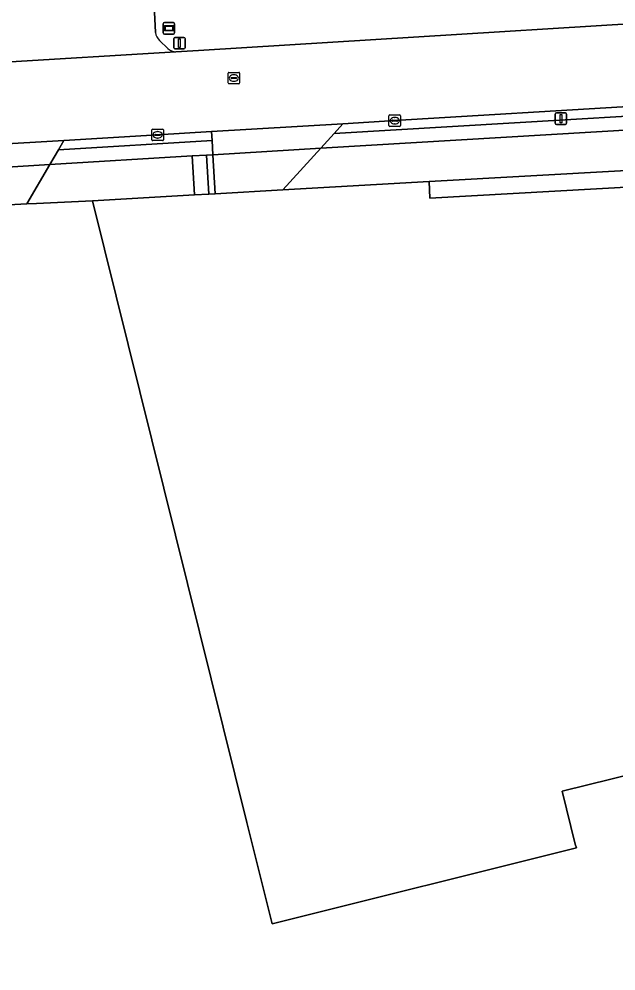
# Model space of a CAD drawing. Extents: x 161385 to 162589, y 388479 to 389756.
# Drawn here: x 162091.3 to 162143.2, y 388892.6 to 388975.3 of the extents above; entities that cross this region are included whole.
import ezdxf

# ---------------------------------------------------------------- set-up
doc = ezdxf.new("R2010")
doc.units = 0
for name, color, linetype in [('IMGEO_Berm_groen', 7, 'Continuous'), ('IMGEO_Erf', 7, 'Continuous'), ('IMGEO_Groenvoorziening', 7, 'Continuous'), ('IMGEO_Hek', 7, 'Continuous'), ('IMGEO_Informatiebord', 7, 'Continuous'), ('IMGEO_Kolk', 7, 'Continuous'), ('IMGEO_Lichtmast', 7, 'Continuous'), ('IMGEO_Pand', 7, 'Continuous'), ('IMGEO_Rijbaan_lokaal_gesloten', 7, 'Continuous'), ('IMGEO_Rijbaan_lokaal_open', 7, 'Continuous'), ('IMGEO_Rioolput', 7, 'Continuous'), ('IMGEO_Voetpad_open', 7, 'Continuous')]:
    doc.layers.add(name, color=color, linetype=linetype)

msp = doc.modelspace()

# ---------------------------------------------------------------- linework, layer by layer
at = {"layer": 'IMGEO_Berm_groen'}
for points in [[(162103.07, 388976.474), (162103.182, 388974.106)], [(162104.972, 388972.444), (162106.941, 388972.56), (162163.896, 388976.079)], [(162103.543, 388973.412), (162104.26, 388972.732)], [(162165.097, 388968.934), (162164.572, 388968.92), (162145.22, 388967.736), (162123.982, 388966.46), (162119.472, 388966.19), (162118.714, 388965.352), (162164.758, 388968.075)]]:
    msp.add_lwpolyline(points, dxfattribs=at)
msp.add_lwpolyline([(162108.06, 388965.508), (162103.379, 388965.228), (162095.224, 388964.745), (162094.751, 388963.935), (162108.107, 388964.725)], close=True, dxfattribs=at)
for centre, radius, start, end in [((162104.551, 388974.377), 1.396, 191.20685, 223.75761), ((162104.966, 388973.453), 1.009, 225.60368, 270.35021)]:
    msp.add_arc(centre, radius, start, end, dxfattribs=at)
at = {"layer": 'IMGEO_Erf'}
msp.add_lwpolyline([(162132.018, 388887.649), (162166.416, 388896.18), (162167.852, 388890.466), (162183.364, 388894.315), (162186.448, 388895.081), (162185.059, 388900.727), (162184.992, 388901.004), (162183.819, 388905.803), (162180.574, 388918.618), (162177.572, 388917.843), (162177.16, 388917.737), (162138.538, 388908.194), (162139.672, 388903.596), (162139.769, 388903.263), (162113.318, 388896.678), (162111.134, 388905.465), (162097.709, 388959.487), (162092.864, 388959.27), (162092.007, 388959.232), (162070.244, 388958.003)], dxfattribs=at)
at = {"layer": 'IMGEO_Groenvoorziening'}
msp.add_lwpolyline([(162165.349, 388964.685), (162164.966, 388966.882), (162117.546, 388964.061), (162114.266, 388960.436), (162126.962, 388961.16), (162160.741, 388963.068)], dxfattribs=at)
for points in [[(162106.389, 388963.398), (162094.009, 388962.662), (162092.007, 388959.232), (162092.864, 388959.27), (162097.709, 388959.487), (162106.591, 388960.016)], [(162108.18, 388963.504), (162107.637, 388963.472), (162107.827, 388960.068), (162108.384, 388960.1)]]:
    msp.add_lwpolyline(points, close=True, dxfattribs=at)
at = {"layer": 'IMGEO_Hek'}
msp.add_lwpolyline([(162097.709, 388959.487), (162092.864, 388959.27), (162092.007, 388959.232)], dxfattribs=at)
at = {"layer": 'IMGEO_Informatiebord'}
for p, q in [((162103.866, 388974.087), (162103.866, 388974.887)), ((162103.866, 388974.887), (162103.866, 388974.087)), ((162103.966, 388974.987), (162104.756, 388974.987)), ((162104.756, 388974.987), (162103.966, 388974.987)), ((162104.856, 388974.887), (162104.856, 388974.087)), ((162104.856, 388974.087), (162104.856, 388974.887)), ((162104.756, 388973.987), (162103.966, 388973.987)), ((162103.966, 388973.987), (162104.756, 388973.987))]:
    msp.add_line(p, q, dxfattribs=at)
for points in [[(162103.967, 388974.719), (162104.755, 388974.719), (162104.755, 388974.255), (162103.967, 388974.255), (162103.967, 388974.719)], [(162104.032, 388974.654), (162104.032, 388974.32), (162104.69, 388974.32), (162104.69, 388974.654), (162104.032, 388974.654)]]:
    msp.add_lwpolyline(points, dxfattribs=at)
for centre, start, end in [((162103.966, 388974.887), 90, 180), ((162103.966, 388974.887), 90, 180), ((162104.756, 388974.887), 0, 90), ((162104.756, 388974.887), 360, 90), ((162103.966, 388974.087), 180, 270), ((162103.966, 388974.087), 180, 270), ((162104.756, 388974.087), 270, 0), ((162104.756, 388974.087), 270, 0)]:
    msp.add_arc(centre, 0.1, start, end, dxfattribs=at)
at = {"layer": 'IMGEO_Kolk'}
for p, q in [((162123.482, 388966.033), (162123.482, 388966.885)), ((162123.557, 388966.959), (162124.409, 388966.959)), ((162123.741, 388966.453), (162123.741, 388966.465)), ((162123.784, 388966.502), (162124.182, 388966.502)), ((162123.97, 388966.739), (162123.995, 388966.739)), ((162124.225, 388966.465), (162124.225, 388966.453)), ((162124.483, 388966.885), (162124.483, 388966.033)), ((162102.879, 388964.801), (162102.879, 388965.653)), ((162102.954, 388965.727), (162103.806, 388965.727)), ((162103.88, 388965.653), (162103.88, 388964.801)), ((162124.409, 388965.959), (162123.557, 388965.959)), ((162124.179, 388966.416), (162123.781, 388966.416)), ((162123.993, 388966.179), (162123.968, 388966.179)), ((162103.138, 388965.221), (162103.138, 388965.233)), ((162103.576, 388965.184), (162103.178, 388965.184)), ((162103.181, 388965.27), (162103.579, 388965.27)), ((162103.39, 388964.947), (162103.365, 388964.947)), ((162103.367, 388965.507), (162103.392, 388965.507)), ((162103.622, 388965.233), (162103.622, 388965.221)), ((162103.806, 388964.727), (162102.954, 388964.727))]:
    msp.add_line(p, q, dxfattribs=at)
for points in [[(162123.482, 388966.033), (162123.482, 388966.885)], [(162123.557, 388966.959), (162124.409, 388966.959)], [(162124.483, 388966.885), (162124.483, 388966.033)], [(162102.879, 388964.801), (162102.879, 388965.653)], [(162102.954, 388965.727), (162103.806, 388965.727)], [(162103.88, 388965.653), (162103.88, 388964.801)], [(162124.409, 388965.959), (162123.557, 388965.959)], [(162103.806, 388964.727), (162102.954, 388964.727)]]:
    msp.add_lwpolyline(points, dxfattribs=at)
for centre, radius, start, end in [((162123.559, 388966.883), 0.0765, 91.55205, 178.44795), ((162123.559, 388966.883), 0.0765, 91.55205, 178.44795), ((162123.781, 388966.462), 0.0403, 85.87752, 175.75265), ((162123.778, 388966.452), 0.0366, 178.93798, 274.71019), ((162124.182, 388966.459), 0.043, 264.86636, 352.45326), ((162124.186, 388966.464), 0.0386, 1.73085, 96.63898), ((162124.407, 388966.883), 0.0765, 1.55205, 88.44795), ((162124.407, 388966.883), 0.0765, 1.55205, 88.44795), ((162102.956, 388965.651), 0.0765, 91.55205, 178.44795), ((162102.956, 388965.651), 0.0765, 91.55205, 178.44795), ((162103.804, 388965.651), 0.0765, 1.55205, 88.44795), ((162103.804, 388965.651), 0.0765, 1.55205, 88.44795), ((162123.559, 388966.035), 0.0765, 181.55205, 268.44795), ((162123.559, 388966.035), 0.0765, 181.55205, 268.44795), ((162124.407, 388966.035), 0.0765, 271.55205, 358.44795), ((162124.407, 388966.035), 0.0765, 271.55205, 358.44795), ((162102.956, 388964.803), 0.0765, 181.55205, 268.44795), ((162102.956, 388964.803), 0.0765, 181.55205, 268.44795), ((162103.178, 388965.23), 0.0403, 85.87752, 175.75265), ((162103.175, 388965.22), 0.0366, 178.93798, 274.71019), ((162103.579, 388965.227), 0.043, 264.86636, 352.45326), ((162103.583, 388965.232), 0.0386, 1.73085, 96.63898), ((162103.804, 388964.803), 0.0765, 271.55205, 358.44795), ((162103.804, 388964.803), 0.0765, 271.55205, 358.44795)]:
    msp.add_arc(centre, radius, start, end, dxfattribs=at)
for centre, major_axis, ratio, start_param, end_param in [((162123.969, 388966.459), (-0.387, 0.002), 0.722429, 4.712389, 7.853982), ((162123.994, 388966.459), (-0.39, 0.002), 0.717154, 1.570796, 4.712389), ((162103.366, 388965.227), (-0.387, 0.002), 0.722429, 4.712389, 7.853982), ((162103.391, 388965.227), (-0.39, 0.002), 0.717154, 1.570796, 4.712389)]:
    msp.add_ellipse(centre, major_axis=major_axis, ratio=ratio, start_param=start_param, end_param=end_param, dxfattribs=at)
at = {"layer": 'IMGEO_Lichtmast'}
for p, q in [((162104.776, 388972.792), (162104.776, 388973.592)), ((162104.776, 388973.592), (162104.776, 388972.792)), ((162104.876, 388973.692), (162105.666, 388973.692)), ((162105.666, 388973.692), (162104.876, 388973.692)), ((162105.766, 388973.592), (162105.766, 388972.792)), ((162105.766, 388972.792), (162105.766, 388973.592)), ((162105.666, 388972.692), (162104.876, 388972.692)), ((162104.876, 388972.692), (162105.666, 388972.692)), ((162137.926, 388966.232), (162137.926, 388967.032)), ((162137.926, 388967.032), (162137.926, 388966.232)), ((162138.026, 388967.132), (162138.816, 388967.132)), ((162138.816, 388967.132), (162138.026, 388967.132)), ((162138.916, 388967.032), (162138.916, 388966.232)), ((162138.916, 388966.232), (162138.916, 388967.032)), ((162138.816, 388966.132), (162138.026, 388966.132)), ((162138.026, 388966.132), (162138.816, 388966.132))]:
    msp.add_line(p, q, dxfattribs=at)
for points in [[(162105.196, 388973.567), (162105.346, 388973.567), (162105.346, 388972.817), (162105.196, 388972.817), (162105.196, 388973.567)], [(162138.346, 388967.007), (162138.496, 388967.007), (162138.496, 388966.257), (162138.346, 388966.257), (162138.346, 388967.007)]]:
    msp.add_lwpolyline(points, dxfattribs=at)
for centre, start, end in [((162104.876, 388973.592), 90, 180), ((162104.876, 388973.592), 90, 180), ((162105.666, 388973.592), 0, 90), ((162105.666, 388973.592), 360, 90), ((162104.876, 388972.792), 180, 270), ((162104.876, 388972.792), 180, 270), ((162105.666, 388972.792), 270, 0), ((162105.666, 388972.792), 270, 0), ((162138.026, 388967.032), 90, 180), ((162138.026, 388967.032), 90, 180), ((162138.816, 388967.032), 0, 90), ((162138.816, 388967.032), 360, 90), ((162138.026, 388966.232), 180, 270), ((162138.026, 388966.232), 180, 270), ((162138.816, 388966.232), 270, 0), ((162138.816, 388966.232), 270, 0)]:
    msp.add_arc(centre, 0.1, start, end, dxfattribs=at)
at = {"layer": 'IMGEO_Pand'}
msp.add_lwpolyline([(162169.55, 388944.027), (162168.778, 388945.775), (162161.824, 388956.412), (162160.993, 388958.019), (162160.239, 388959.703), (162159.611, 388961.555), (162127.029, 388959.717), (162126.962, 388961.16), (162114.266, 388960.436), (162108.384, 388960.1), (162107.827, 388960.068), (162106.591, 388960.016), (162097.709, 388959.487), (162111.134, 388905.465), (162113.318, 388896.678), (162139.769, 388903.263), (162139.672, 388903.596), (162138.538, 388908.194), (162177.16, 388917.737), (162177.572, 388917.843), (162174.455, 388930.454), (162173.027, 388930.101)], close=True, dxfattribs=at)
at = {"layer": 'IMGEO_Rijbaan_lokaal_gesloten'}
msp.add_lwpolyline([(162163.896, 388976.079), (162106.941, 388972.56), (162104.972, 388972.444), (162089.614, 388971.527), (162088.434, 388971.464), (162000, 388966.235), (161975.682, 388964.774), (161976.658, 388957.62), (161979.081, 388957.753), (162000, 388959.004), (162020.149, 388960.212), (162040.567, 388961.479), (162054.504, 388962.301), (162061.547, 388962.717), (162082.342, 388963.983), (162095.224, 388964.745), (162103.379, 388965.228), (162108.06, 388965.508), (162119.472, 388966.19), (162123.982, 388966.46), (162145.22, 388967.736), (162164.572, 388968.92)], close=True, dxfattribs=at)
at = {"layer": 'IMGEO_Rijbaan_lokaal_open'}
for points in [[(162103.182, 388974.106), (162103.07, 388976.474)], [(162104.26, 388972.732), (162103.543, 388973.412)], [(162089.614, 388971.527), (162104.972, 388972.444)]]:
    msp.add_lwpolyline(points, dxfattribs=at)
for centre, radius, start, end in [((162104.551, 388974.377), 1.396, 191.20685, 223.75761), ((162104.966, 388973.453), 1.009, 225.60368, 270.35021)]:
    msp.add_arc(centre, radius, start, end, dxfattribs=at)
at = {"layer": 'IMGEO_Rioolput'}
for p, q in [((162109.501, 388969.732), (162109.501, 388970.584)), ((162109.576, 388970.658), (162110.428, 388970.658)), ((162110.502, 388970.584), (162110.502, 388969.732)), ((162109.76, 388970.152), (162109.76, 388970.164)), ((162110.198, 388970.115), (162109.8, 388970.115)), ((162109.803, 388970.201), (162110.201, 388970.201)), ((162110.012, 388969.878), (162109.987, 388969.878)), ((162109.989, 388970.438), (162110.014, 388970.438)), ((162110.244, 388970.164), (162110.244, 388970.152)), ((162110.428, 388969.658), (162109.576, 388969.658))]:
    msp.add_line(p, q, dxfattribs=at)
for points in [[(162109.501, 388969.732), (162109.501, 388970.584)], [(162109.576, 388970.658), (162110.428, 388970.658)], [(162110.502, 388970.584), (162110.502, 388969.732)], [(162110.428, 388969.658), (162109.576, 388969.658)]]:
    msp.add_lwpolyline(points, dxfattribs=at)
for centre, radius, start, end in [((162109.578, 388970.582), 0.0765, 91.55205, 178.44795), ((162109.578, 388970.582), 0.0765, 91.55205, 178.44795), ((162110.426, 388970.582), 0.0765, 1.55205, 88.44795), ((162110.426, 388970.582), 0.0765, 1.55205, 88.44795), ((162109.8, 388970.161), 0.0403, 85.87752, 175.75265), ((162109.797, 388970.151), 0.0366, 178.93798, 274.71019), ((162110.201, 388970.158), 0.043, 264.86636, 352.45326), ((162110.205, 388970.163), 0.0386, 1.73085, 96.63898), ((162109.578, 388969.734), 0.0765, 181.55205, 268.44795), ((162109.578, 388969.734), 0.0765, 181.55205, 268.44795), ((162110.426, 388969.734), 0.0765, 271.55205, 358.44795), ((162110.426, 388969.734), 0.0765, 271.55205, 358.44795)]:
    msp.add_arc(centre, radius, start, end, dxfattribs=at)
for centre, major_axis, ratio, start_param, end_param in [((162109.988, 388970.158), (-0.387, 0.002), 0.722429, 4.712389, 7.853982), ((162110.013, 388970.158), (-0.39, 0.002), 0.717154, 1.570796, 4.712389)]:
    msp.add_ellipse(centre, major_axis=major_axis, ratio=ratio, start_param=start_param, end_param=end_param, dxfattribs=at)
at = {"layer": 'IMGEO_Voetpad_open'}
for points in [[(162164.966, 388966.882), (162164.758, 388968.075), (162118.714, 388965.352), (162117.546, 388964.061)], [(162117.546, 388964.061), (162118.714, 388965.352), (162119.472, 388966.19), (162108.06, 388965.508), (162108.107, 388964.725), (162108.18, 388963.504)], [(162094.009, 388962.662), (162094.751, 388963.935), (162095.224, 388964.745), (162082.342, 388963.983), (162061.547, 388962.717), (162054.504, 388962.301), (162055.378, 388961.536), (162056.66, 388960.413), (162056.745, 388960.334), (162062.4, 388960.686), (162062.294, 388962.465), (162064.29, 388962.584), (162064.388, 388960.811)], [(162108.107, 388964.725), (162094.751, 388963.935), (162094.009, 388962.662), (162106.389, 388963.398), (162107.637, 388963.472), (162108.18, 388963.504)], [(162117.546, 388964.061), (162108.18, 388963.504), (162108.384, 388960.1), (162114.266, 388960.436)], [(162107.637, 388963.472), (162106.389, 388963.398), (162106.591, 388960.016), (162107.827, 388960.068)], [(162064.388, 388960.811), (162064.56, 388957.676), (162070.244, 388958.003), (162092.007, 388959.232), (162094.009, 388962.662)]]:
    msp.add_lwpolyline(points, close=True, dxfattribs=at)
msp.add_lwpolyline([(162160.741, 388963.068), (162126.962, 388961.16), (162127.029, 388959.717), (162159.611, 388961.555), (162160.239, 388959.703), (162160.993, 388958.019), (162161.824, 388956.412), (162168.778, 388945.775), (162169.55, 388944.027), (162173.027, 388930.101), (162174.455, 388930.454), (162170.939, 388944.575)], dxfattribs=at)

doc.saveas('drawing.dxf')
